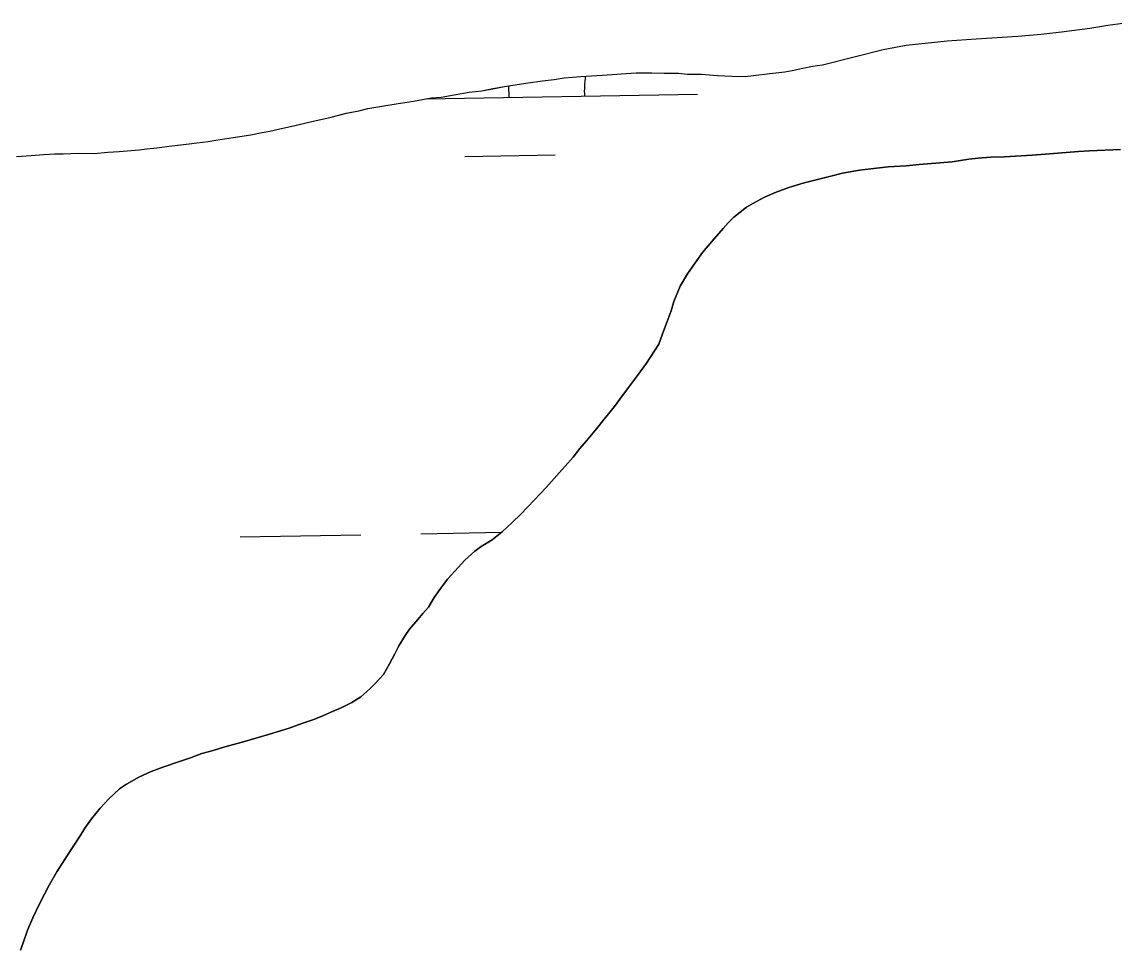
# Model space of a CAD drawing. Extents: x 3887375 to 3925618, y 296674 to 322633.
# Drawn here: x 3920686 to 3920976, y 314926 to 315172.5 of the extents above; entities that cross this region are included whole.
import ezdxf

# ---------------------------------------------------------------- set-up
doc = ezdxf.new("R2010")
doc.units = 0
doc.layers.add('V-TOPO-SHOR', color=7, linetype='Continuous')
doc.layers.add('V-WETL-SWMP', color=7, linetype='Continuous')

msp = doc.modelspace()

# ---------------------------------------------------------------- linework, layer by layer
at = {"layer": 'V-TOPO-SHOR'}
for points in [[(3920878, 315158.05), (3920880.25, 315158.25), (3920884.58, 315158.82), (3920888.56, 315159.29), (3920890.55, 315159.66), (3920893.32, 315160.21), (3920895.92, 315160.76), (3920898.6, 315161.14), (3920906.99, 315163.23), (3920914.69, 315165.22), (3920920.83, 315166.33), (3920931.66, 315167.49), (3920939.37, 315168.01), (3920950.46, 315168.73), (3920956.61, 315169.24), (3920962.07, 315169.9), (3920969.52, 315170.85), (3920974.36, 315171.69), (3920980.95, 315172.54)], [(3920684.59, 315136.75), (3920688.4, 315137.05), (3920691.69, 315137.35), (3920694.73, 315137.47), (3920696.98, 315137.5), (3920700.97, 315137.63), (3920705.13, 315137.59), (3920708.77, 315137.89), (3920711.81, 315138.09), (3920713.97, 315138.29), (3920717.09, 315138.59), (3920719.17, 315138.78), (3920721.85, 315139.07), (3920725.83, 315139.64), (3920730.43, 315140.12), (3920732.42, 315140.4), (3920735.45, 315140.78), (3920737.44, 315141.15), (3920742.12, 315141.81), (3920746.79, 315142.55), (3920749.82, 315143.11), (3920751.81, 315143.48), (3920754.49, 315144.11), (3920757.35, 315144.75), (3920759.59, 315145.3), (3920763.31, 315146.12), (3920765.39, 315146.57), (3920768.07, 315147.21), (3920772.14, 315148.3), (3920775.42, 315148.94), (3920777.84, 315149.49), (3920781.57, 315150.14), (3920785.38, 315150.79), (3920789.96, 315151.44), (3920794.72, 315152.36), (3920797.32, 315152.56), (3920800.78, 315153.12), (3920804.77, 315153.86), (3920808.14, 315154.24), (3920811, 315154.79), (3920814.11, 315155.35), (3920816.37, 315155.72), (3920820.44, 315156.37), (3920824.24, 315156.85), (3920827.36, 315157.23), (3920829.96, 315157.69), (3920834.38, 315158), (3920838.62, 315158.31), (3920842.78, 315158.53), (3920845.12, 315158.73), (3920849.11, 315159.03), (3920853.27, 315158.99), (3920856.57, 315158.94), (3920860.38, 315158.9), (3920862.73, 315158.66), (3920866.46, 315158.62), (3920870.71, 315158.32), (3920874.61, 315158.1), (3920878, 315158.05)], [(3920720.29, 314973.45), (3920723.66, 314974.7), (3920727.54, 314976.04), (3920730.74, 314977.12), (3920733.76, 314978.19), (3920736.78, 314979), (3920739.9, 314979.99), (3920742.14, 314980.62), (3920744.47, 314981.25), (3920748.1, 314982.33), (3920751.73, 314983.41), (3920754.67, 314984.23), (3920756.91, 314984.94), (3920760.28, 314986.2), (3920763.47, 314987.27), (3920766.06, 314988.34), (3920768.48, 314989.41), (3920770.72, 314990.38), (3920773.56, 314991.8), (3920775.97, 314993.3), (3920778.38, 314995.41), (3920779.83, 314996.81), (3920781.97, 314999.17), (3920783.59, 315002.05), (3920785.03, 315004.67), (3920786.05, 315006.84), (3920787.75, 315009.55), (3920788.95, 315011.21), (3920791.08, 315013.83), (3920792.45, 315015.41), (3920793.91, 315017.07), (3920795.44, 315019.69), (3920796.98, 315021.78), (3920799.03, 315024.49), (3920800.91, 315026.68), (3920803.56, 315029.57), (3920806.22, 315031.94), (3920807.94, 315033.17), (3920810.87, 315035.02), (3920813.53, 315037.13), (3920816.19, 315039.59), (3920818.51, 315041.78), (3920820.31, 315043.71), (3920823.65, 315047.3), (3920825.19, 315048.87), (3920827.33, 315051.24), (3920828.78, 315052.9), (3920830.92, 315055.35), (3920832.38, 315056.92), (3920834.18, 315059.2), (3920835.89, 315061.3), (3920838.54, 315064.45), (3920840.59, 315066.98), (3920843.32, 315070.39), (3920844.77, 315072.31), (3920847.08, 315075.46), (3920849.47, 315078.61), (3920851.86, 315081.92), (3920853.99, 315085.16), (3920855.1, 315086.9), (3920856.11, 315089.68), (3920857.37, 315092.99), (3920858.38, 315095.78), (3920859.14, 315098.3), (3920860.74, 315102.3), (3920862.69, 315105.62), (3920865.17, 315109.2), (3920866.71, 315111.29), (3920869.19, 315114.18), (3920872.18, 315117.68), (3920873.55, 315119.17), (3920875.01, 315120.66), (3920878.36, 315123.29), (3920880.25, 315124.36), (3920883.18, 315125.95), (3920886.29, 315127.28), (3920889.65, 315128.53), (3920893.71, 315129.79), (3920896.56, 315130.52), (3920901.14, 315131.61), (3920903.91, 315132.33), (3920908.41, 315133.16), (3920911.44, 315133.54), (3920916.02, 315134.02), (3920920.79, 315134.34), (3920924.25, 315134.64), (3920929.71, 315135.13), (3920933, 315135.34), (3920937.41, 315136.08), (3920939.92, 315136.37), (3920943.21, 315136.58), (3920946.93, 315136.7), (3920954.21, 315137.13), (3920958.88, 315137.53), (3920966.59, 315138.14), (3920969.45, 315138.25), (3920977.68, 315138.6)], [(3920685.63, 314926.01), (3920686.31, 314927.92), (3920687.48, 314931.31), (3920688.92, 314934.62), (3920690.53, 314938.11), (3920691.97, 314940.9), (3920693.24, 314943.25), (3920695.28, 314946.83), (3920697.33, 314949.97), (3920699.2, 314953.02), (3920701.42, 314956.34), (3920702.69, 314958.43), (3920704.49, 314960.88), (3920706.79, 314963.68), (3920709.19, 314966.31), (3920711.94, 314968.85), (3920713.74, 314970.08), (3920717.02, 314971.94), (3920720.29, 314973.45)]]:
    msp.add_lwpolyline(points, dxfattribs=at)
at = {"layer": 'V-WETL-SWMP'}
for p, q in [((3920974.36, 315171.69), (3920980.94, 315172.54)), ((3920956.61, 315169.24), (3920962.07, 315169.9)), ((3920962.07, 315169.9), (3920969.52, 315170.85)), ((3920969.52, 315170.85), (3920974.36, 315171.69)), ((3920920.83, 315166.33), (3920931.66, 315167.49)), ((3920931.66, 315167.49), (3920939.37, 315168.01)), ((3920939.37, 315168.01), (3920950.46, 315168.73)), ((3920950.46, 315168.73), (3920956.61, 315169.24)), ((3920906.99, 315163.23), (3920914.69, 315165.22)), ((3920914.69, 315165.22), (3920920.83, 315166.33)), ((3920893.32, 315160.21), (3920895.92, 315160.76)), ((3920895.92, 315160.76), (3920898.6, 315161.14)), ((3920898.6, 315161.14), (3920906.99, 315163.23)), ((3920829.96, 315157.69), (3920834.38, 315158)), ((3920834.38, 315158), (3920838.62, 315158.31)), ((3920838.62, 315158.31), (3920842.78, 315158.53)), ((3920842.78, 315158.53), (3920845.12, 315158.73)), ((3920845.12, 315158.73), (3920849.11, 315159.03)), ((3920849.11, 315159.03), (3920853.27, 315158.99)), ((3920853.27, 315158.99), (3920856.57, 315158.94)), ((3920856.57, 315158.94), (3920860.38, 315158.9)), ((3920860.38, 315158.9), (3920862.73, 315158.66)), ((3920862.73, 315158.66), (3920866.46, 315158.62)), ((3920866.46, 315158.62), (3920870.71, 315158.32)), ((3920870.71, 315158.32), (3920874.61, 315158.1)), ((3920874.61, 315158.1), (3920878, 315158.05)), ((3920878, 315158.05), (3920880.25, 315158.25)), ((3920880.25, 315158.25), (3920884.58, 315158.82)), ((3920884.58, 315158.82), (3920888.56, 315159.29)), ((3920888.56, 315159.29), (3920890.55, 315159.66)), ((3920890.55, 315159.66), (3920893.32, 315160.21)), ((3920811, 315154.8), (3920814.12, 315155.35)), ((3920814.12, 315155.35), (3920816.37, 315155.72)), ((3920815.36, 315152.46), (3920815.3, 315155.55)), ((3920816.37, 315155.72), (3920820.43, 315156.37)), ((3920820.43, 315156.37), (3920824.24, 315156.85)), ((3920824.24, 315156.85), (3920827.36, 315157.23)), ((3920827.36, 315157.23), (3920829.96, 315157.69)), ((3920789.96, 315151.44), (3920794.72, 315152.36)), ((3920793.24, 315152.08), (3920865.35, 315153.31)), ((3920794.72, 315152.36), (3920797.32, 315152.56)), ((3920797.32, 315152.56), (3920800.79, 315153.12)), ((3920800.79, 315153.12), (3920804.77, 315153.86)), ((3920804.77, 315153.86), (3920808.14, 315154.24)), ((3920808.14, 315154.24), (3920811, 315154.8)), ((3920775.42, 315148.94), (3920777.84, 315149.49)), ((3920777.84, 315149.49), (3920781.57, 315150.14)), ((3920781.57, 315150.14), (3920785.38, 315150.79)), ((3920785.38, 315150.79), (3920789.96, 315151.44)), ((3920763.31, 315146.12), (3920765.39, 315146.57)), ((3920765.39, 315146.57), (3920768.07, 315147.21)), ((3920768.07, 315147.21), (3920772.13, 315148.3)), ((3920772.13, 315148.3), (3920775.42, 315148.94)), ((3920749.82, 315143.11), (3920751.81, 315143.48)), ((3920751.81, 315143.48), (3920754.49, 315144.11)), ((3920754.49, 315144.11), (3920757.35, 315144.75)), ((3920757.35, 315144.75), (3920759.59, 315145.3)), ((3920759.59, 315145.3), (3920763.31, 315146.12)), ((3920732.42, 315140.4), (3920735.45, 315140.78)), ((3920735.45, 315140.78), (3920737.44, 315141.15)), ((3920737.44, 315141.15), (3920742.12, 315141.81)), ((3920742.12, 315141.81), (3920746.79, 315142.55)), ((3920746.79, 315142.55), (3920749.82, 315143.11)), ((3920696.98, 315137.5), (3920700.97, 315137.63)), ((3920700.97, 315137.63), (3920705.13, 315137.59)), ((3920705.13, 315137.59), (3920708.77, 315137.89)), ((3920708.77, 315137.89), (3920711.8, 315138.09)), ((3920711.8, 315138.09), (3920713.97, 315138.29)), ((3920713.97, 315138.29), (3920717.09, 315138.59)), ((3920717.09, 315138.59), (3920719.17, 315138.78)), ((3920719.17, 315138.78), (3920721.85, 315139.07)), ((3920721.85, 315139.07), (3920725.84, 315139.63)), ((3920725.84, 315139.63), (3920730.43, 315140.12)), ((3920730.43, 315140.12), (3920732.42, 315140.4)), ((3920958.88, 315137.53), (3920954.21, 315137.13)), ((3920966.59, 315138.13), (3920958.88, 315137.53)), ((3920969.45, 315138.25), (3920966.59, 315138.13)), ((3920977.68, 315138.6), (3920969.45, 315138.25)), ((3920684.59, 315136.75), (3920688.4, 315137.05)), ((3920688.4, 315137.05), (3920691.69, 315137.35)), ((3920691.69, 315137.35), (3920694.73, 315137.47)), ((3920694.73, 315137.47), (3920696.98, 315137.5)), ((3920803.62, 315136.82), (3920827.62, 315137.23)), ((3920924.25, 315134.63), (3920920.79, 315134.34)), ((3920929.71, 315135.13), (3920924.25, 315134.63)), ((3920933, 315135.34), (3920929.71, 315135.13)), ((3920937.41, 315136.08), (3920933, 315135.34)), ((3920939.92, 315136.37), (3920937.41, 315136.08)), ((3920943.21, 315136.58), (3920939.92, 315136.37)), ((3920946.93, 315136.7), (3920943.21, 315136.58)), ((3920954.21, 315137.13), (3920946.93, 315136.7)), ((3920903.91, 315132.33), (3920901.15, 315131.61)), ((3920908.41, 315133.16), (3920903.91, 315132.33)), ((3920911.44, 315133.54), (3920908.41, 315133.16)), ((3920916.02, 315134.02), (3920911.44, 315133.54)), ((3920920.79, 315134.34), (3920916.02, 315134.02)), ((3920893.71, 315129.79), (3920889.65, 315128.53)), ((3920896.56, 315130.52), (3920893.71, 315129.79)), ((3920901.15, 315131.61), (3920896.56, 315130.52)), ((3920883.18, 315125.95), (3920880.25, 315124.36)), ((3920886.29, 315127.28), (3920883.18, 315125.95)), ((3920889.65, 315128.53), (3920886.29, 315127.28)), ((3920878.36, 315123.29), (3920875.01, 315120.66)), ((3920880.25, 315124.36), (3920878.36, 315123.29)), ((3920875.01, 315120.66), (3920873.55, 315119.17)), ((3920872.18, 315117.68), (3920869.19, 315114.18)), ((3920873.55, 315119.17), (3920872.18, 315117.68)), ((3920869.19, 315114.18), (3920866.71, 315111.29)), ((3920865.17, 315109.2), (3920862.69, 315105.62)), ((3920866.71, 315111.29), (3920865.17, 315109.2)), ((3920862.69, 315105.62), (3920860.74, 315102.3)), ((3920860.74, 315102.3), (3920859.14, 315098.3)), ((3920859.14, 315098.3), (3920858.38, 315095.78)), ((3920858.38, 315095.78), (3920857.37, 315092.99)), ((3920857.37, 315092.99), (3920856.11, 315089.68)), ((3920856.11, 315089.68), (3920855.1, 315086.9)), ((3920855.1, 315086.9), (3920853.99, 315085.16)), ((3920853.99, 315085.16), (3920851.86, 315081.93)), ((3920851.86, 315081.93), (3920849.47, 315078.61)), ((3920849.47, 315078.61), (3920847.08, 315075.46)), ((3920847.08, 315075.46), (3920844.78, 315072.32)), ((3920844.78, 315072.32), (3920843.32, 315070.39)), ((3920843.32, 315070.39), (3920840.59, 315066.98)), ((3920840.59, 315066.98), (3920838.54, 315064.45)), ((3920838.54, 315064.45), (3920835.89, 315061.3)), ((3920834.18, 315059.2), (3920832.38, 315056.93)), ((3920835.89, 315061.3), (3920834.18, 315059.2)), ((3920832.38, 315056.93), (3920830.92, 315055.35)), ((3920830.92, 315055.35), (3920828.78, 315052.9)), ((3920827.33, 315051.24), (3920825.19, 315048.87)), ((3920828.78, 315052.9), (3920827.33, 315051.24)), ((3920825.19, 315048.87), (3920823.65, 315047.3)), ((3920823.65, 315047.3), (3920820.31, 315043.71)), ((3920820.31, 315043.71), (3920818.51, 315041.78)), ((3920816.19, 315039.59), (3920813.53, 315037.13)), ((3920818.51, 315041.78), (3920816.19, 315039.59)), ((3920743.94, 315035.78), (3920775.94, 315036.33)), ((3920791.93, 315036.6), (3920813.33, 315036.97)), ((3920813.53, 315037.13), (3920810.87, 315035.02)), ((3920807.94, 315033.17), (3920806.22, 315031.94)), ((3920810.87, 315035.02), (3920807.94, 315033.17)), ((3920806.22, 315031.94), (3920803.56, 315029.57)), ((3920803.56, 315029.57), (3920800.91, 315026.68)), ((3920799.03, 315024.49), (3920796.98, 315021.78)), ((3920800.91, 315026.68), (3920799.03, 315024.49)), ((3920796.98, 315021.78), (3920795.44, 315019.69)), ((3920795.44, 315019.69), (3920793.91, 315017.07)), ((3920793.91, 315017.07), (3920792.45, 315015.41)), ((3920791.08, 315013.83), (3920788.95, 315011.21)), ((3920792.45, 315015.41), (3920791.08, 315013.83)), ((3920788.95, 315011.21), (3920787.75, 315009.55)), ((3920787.75, 315009.55), (3920786.05, 315006.84)), ((3920785.03, 315004.67), (3920783.59, 315002.05)), ((3920786.05, 315006.84), (3920785.03, 315004.67)), ((3920783.59, 315002.05), (3920781.97, 314999.17)), ((3920781.97, 314999.17), (3920779.83, 314996.81)), ((3920778.38, 314995.41), (3920775.97, 314993.3)), ((3920779.83, 314996.81), (3920778.38, 314995.41)), ((3920775.97, 314993.3), (3920773.56, 314991.8)), ((3920770.72, 314990.38), (3920768.48, 314989.41)), ((3920773.56, 314991.8), (3920770.72, 314990.38)), ((3920763.47, 314987.27), (3920760.28, 314986.2)), ((3920766.06, 314988.34), (3920763.47, 314987.27)), ((3920768.48, 314989.41), (3920766.06, 314988.34)), ((3920754.67, 314984.23), (3920751.73, 314983.41)), ((3920756.91, 314984.94), (3920754.67, 314984.23)), ((3920760.28, 314986.2), (3920756.91, 314984.94)), ((3920744.47, 314981.25), (3920742.14, 314980.62)), ((3920748.1, 314982.33), (3920744.47, 314981.25)), ((3920751.73, 314983.41), (3920748.1, 314982.33)), ((3920733.76, 314978.19), (3920730.74, 314977.12)), ((3920736.79, 314979), (3920733.76, 314978.19)), ((3920739.89, 314979.99), (3920736.79, 314979)), ((3920742.14, 314980.62), (3920739.89, 314979.99)), ((3920727.54, 314976.04), (3920723.66, 314974.7)), ((3920730.74, 314977.12), (3920727.54, 314976.04)), ((3920720.29, 314973.45), (3920717.02, 314971.94)), ((3920723.66, 314974.7), (3920720.29, 314973.45)), ((3920713.75, 314970.08), (3920711.94, 314968.85)), ((3920717.02, 314971.94), (3920713.75, 314970.08)), ((3920711.94, 314968.85), (3920709.19, 314966.31)), ((3920706.8, 314963.68), (3920704.49, 314960.88)), ((3920709.19, 314966.31), (3920706.8, 314963.68)), ((3920704.49, 314960.88), (3920702.69, 314958.43)), ((3920702.69, 314958.43), (3920701.42, 314956.34)), ((3920701.42, 314956.34), (3920699.2, 314953.02)), ((3920699.2, 314953.02), (3920697.33, 314949.97)), ((3920697.33, 314949.97), (3920695.28, 314946.83)), ((3920695.28, 314946.83), (3920693.24, 314943.25)), ((3920693.24, 314943.25), (3920691.97, 314940.9)), ((3920691.97, 314940.9), (3920690.53, 314938.11)), ((3920690.53, 314938.11), (3920688.92, 314934.62)), ((3920688.92, 314934.62), (3920687.48, 314931.31)), ((3920687.48, 314931.31), (3920686.31, 314927.92)), ((3920686.31, 314927.92), (3920685.63, 314926.01))]:
    msp.add_line(p, q, dxfattribs=at)
for centre, start, end in [((3920870.58, 315153.88), 173.1377, 181.7552), ((3920760.11, 315151.98), 0.2115, 0.6977)]:
    msp.add_arc(centre, 35.25, start, end, dxfattribs=at)

doc.saveas('drawing.dxf')
